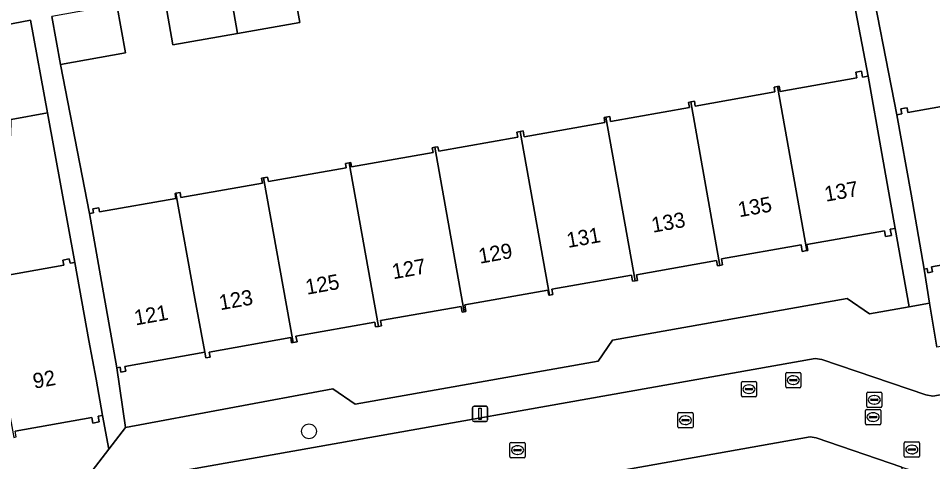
# Model space of a CAD drawing. Extents: x 157793 to 159380, y 380877 to 382313.
# Drawn here: x 158503.1 to 158563, y 381494.6 to 381523.7 of the extents above; entities that cross this region are included whole.
import ezdxf

# ---------------------------------------------------------------- set-up
doc = ezdxf.new("R2010")
doc.units = 0
for name, color, linetype in [('IMGEO_Boom', 7, 'Continuous'), ('IMGEO_Erf', 7, 'Continuous'), ('IMGEO_Kolk', 7, 'Continuous'), ('IMGEO_Lichtmast', 7, 'Continuous'), ('IMGEO_Pand', 7, 'Continuous'), ('IMGEO_Pand_nummerreeks', 7, 'Continuous'), ('IMGEO_Rijbaan_lokaal_open', 7, 'Continuous'), ('IMGEO_Rioolput', 7, 'Continuous'), ('IMGEO_Voetpad_open', 7, 'Continuous')]:
    doc.layers.add(name, color=color, linetype=linetype)

msp = doc.modelspace()

# ---------------------------------------------------------------- linework, layer by layer
at = {"layer": 'IMGEO_Boom'}
msp.add_circle((158522.126, 381496.577), 0.489, dxfattribs=at)
at = {"layer": 'IMGEO_Erf'}
for points in [[(158509.529, 381524.577), (158510.085, 381521.425), (158505.819, 381520.673), (158507.73, 381510.875), (158508.001, 381510.923), (158507.953, 381511.196), (158508.336, 381511.264), (158508.385, 381510.986), (158513.398, 381511.872), (158513.339, 381512.203), (158513.382, 381512.211), (158513.672, 381512.263), (158513.73, 381511.937), (158519.079, 381512.883), (158519.022, 381513.206), (158519.146, 381513.228), (158519.409, 381513.274), (158519.461, 381512.976), (158524.564, 381513.878), (158524.513, 381514.167), (158524.761, 381514.211), (158524.86, 381514.228), (158524.909, 381513.948), (158530.261, 381514.893), (158530.207, 381515.2), (158530.369, 381515.229), (158530.581, 381515.266), (158530.632, 381514.977), (158535.822, 381515.894), (158535.762, 381516.233), (158535.969, 381516.27), (158536.181, 381516.307), (158536.248, 381515.928), (158541.54, 381516.863), (158541.48, 381517.198), (158541.585, 381517.217), (158541.847, 381517.263), (158541.907, 381516.923), (158547.074, 381517.837), (158547.013, 381518.182), (158547.169, 381518.209), (158547.405, 381518.251), (158547.46, 381517.942), (158552.684, 381518.865), (158552.628, 381519.182), (158552.852, 381519.221), (158552.969, 381519.242), (158553.03, 381518.895), (158558.049, 381519.783), (158557.983, 381520.158), (158558.354, 381520.224), (158558.423, 381519.831), (158558.807, 381519.899), (158557.385, 381527.336)], [(158558.691, 381527.591), (158560.69, 381517.372), (158561.002, 381517.427), (158560.943, 381517.76), (158561.179, 381517.802), (158561.355, 381517.833), (158561.41, 381517.526), (158566.426, 381518.413)], [(158520.965, 381526.576), (158521.521, 381523.422), (158517.445, 381522.703), (158513.206, 381521.956), (158512.65, 381525.11)], [(158501.127, 381506.625), (158506.047, 381507.5), (158505.989, 381507.822), (158506.407, 381507.898), (158506.457, 381507.62), (158506.762, 381507.675), (158504.976, 381517.487), (158502.595, 381517.053)], [(158568.208, 381508.304), (158562.954, 381507.375), (158563.013, 381507.042), (158562.718, 381506.99), (158562.67, 381507.261), (158562.483, 381507.228), (158562.815, 381504.992), (158563.307, 381502.102)], [(158494.229, 381489.885), (158506.364, 381491.986), (158508.997, 381495.396), (158508.591, 381497.626), (158508.293, 381497.572), (158508.361, 381497.193), (158507.953, 381497.119), (158507.885, 381497.49), (158502.863, 381496.584)]]:
    msp.add_lwpolyline(points, dxfattribs=at)
msp.add_lwpolyline([(158557.421, 381505.302), (158558.899, 381504.297), (158561.485, 381504.756), (158560.573, 381509.908), (158560.251, 381509.851), (158560.325, 381509.437), (158559.931, 381509.367), (158559.862, 381509.754), (158554.785, 381508.857), (158554.855, 381508.462), (158554.771, 381508.447), (158554.476, 381508.395), (158554.401, 381508.819), (158549.179, 381507.897), (158549.249, 381507.502), (158549.082, 381507.472), (158548.921, 381507.444), (158548.86, 381507.789), (158543.604, 381506.86), (158543.67, 381506.49), (158543.517, 381506.463), (158543.343, 381506.432), (158543.272, 381506.832), (158538.062, 381505.912), (158538.123, 381505.567), (158537.897, 381505.527), (158537.847, 381505.518), (158537.79, 381505.843), (158532.341, 381504.88), (158532.417, 381504.455), (158532.306, 381504.435), (158532.167, 381504.411), (158532.102, 381504.782), (158526.815, 381503.848), (158526.877, 381503.499), (158526.69, 381503.466), (158526.498, 381503.432), (158526.443, 381503.747), (158521.273, 381502.833), (158521.34, 381502.453), (158521.088, 381502.408), (158520.989, 381502.391), (158520.929, 381502.73), (158515.585, 381501.785), (158515.646, 381501.444), (158515.361, 381501.394), (158515.287, 381501.766), (158510.057, 381500.841), (158510.113, 381500.523), (158509.79, 381500.466), (158509.734, 381500.785), (158509.52, 381500.747), (158510.099, 381496.823), (158523.687, 381499.375), (158525.165, 381498.363), (158541.089, 381501.185), (158542.024, 381502.572)], close=True, dxfattribs=at)
at = {"layer": 'IMGEO_Kolk'}
for p, q in [((158546.313, 381496.88), (158546.313, 381497.732)), ((158546.388, 381497.806), (158547.24, 381497.806)), ((158547.314, 381497.732), (158547.314, 381496.88)), ((158558.623, 381497.087), (158558.623, 381497.939)), ((158558.698, 381498.013), (158559.55, 381498.013)), ((158559.111, 381497.793), (158559.136, 381497.793)), ((158559.624, 381497.939), (158559.624, 381497.087)), ((158546.572, 381497.3), (158546.572, 381497.312)), ((158547.01, 381497.263), (158546.612, 381497.263)), ((158546.615, 381497.349), (158547.013, 381497.349)), ((158546.801, 381497.586), (158546.826, 381497.586)), ((158547.056, 381497.312), (158547.056, 381497.3)), ((158558.882, 381497.507), (158558.882, 381497.519)), ((158559.32, 381497.47), (158558.922, 381497.47)), ((158558.925, 381497.556), (158559.323, 381497.556)), ((158559.134, 381497.233), (158559.109, 381497.233)), ((158559.366, 381497.519), (158559.366, 381497.507)), ((158547.24, 381496.806), (158546.388, 381496.806)), ((158546.824, 381497.026), (158546.799, 381497.026)), ((158559.55, 381497.013), (158558.698, 381497.013)), ((158535.307, 381494.919), (158535.307, 381495.771)), ((158535.382, 381495.845), (158536.234, 381495.845)), ((158535.566, 381495.339), (158535.566, 381495.351)), ((158536.004, 381495.302), (158535.606, 381495.302)), ((158535.609, 381495.388), (158536.007, 381495.388)), ((158535.795, 381495.625), (158535.82, 381495.625)), ((158536.05, 381495.351), (158536.05, 381495.339)), ((158536.308, 381495.771), (158536.308, 381494.919)), ((158536.234, 381494.845), (158535.382, 381494.845)), ((158535.818, 381495.065), (158535.793, 381495.065))]:
    msp.add_line(p, q, dxfattribs=at)
for points in [[(158546.313, 381496.88), (158546.313, 381497.732)], [(158546.388, 381497.806), (158547.24, 381497.806)], [(158547.314, 381497.732), (158547.314, 381496.88)], [(158558.623, 381497.087), (158558.623, 381497.939)], [(158558.698, 381498.013), (158559.55, 381498.013)], [(158559.624, 381497.939), (158559.624, 381497.087)], [(158547.24, 381496.806), (158546.388, 381496.806)], [(158559.55, 381497.013), (158558.698, 381497.013)], [(158535.307, 381494.919), (158535.307, 381495.771)], [(158535.382, 381495.845), (158536.234, 381495.845)], [(158536.308, 381495.771), (158536.308, 381494.919)], [(158536.234, 381494.845), (158535.382, 381494.845)]]:
    msp.add_lwpolyline(points, dxfattribs=at)
for centre, radius, start, end in [((158546.39, 381497.73), 0.0765, 91.55205, 178.44795), ((158546.39, 381497.73), 0.0765, 91.55205, 178.44795), ((158547.238, 381497.73), 0.0765, 1.55205, 88.44795), ((158547.238, 381497.73), 0.0765, 1.55205, 88.44795), ((158558.7, 381497.937), 0.0765, 91.55205, 178.44795), ((158558.7, 381497.937), 0.0765, 91.55205, 178.44795), ((158559.548, 381497.937), 0.0765, 1.55205, 88.44795), ((158559.548, 381497.937), 0.0765, 1.55205, 88.44795), ((158546.612, 381497.309), 0.0403, 85.87752, 175.75265), ((158546.609, 381497.299), 0.0366, 178.93798, 274.71019), ((158547.013, 381497.306), 0.043, 264.86636, 352.45326), ((158547.017, 381497.311), 0.0386, 1.73085, 96.63898), ((158558.922, 381497.516), 0.0403, 85.87752, 175.75265), ((158558.919, 381497.506), 0.0366, 178.93798, 274.71019), ((158559.323, 381497.513), 0.043, 264.86636, 352.45326), ((158559.327, 381497.518), 0.0386, 1.73085, 96.63898), ((158546.39, 381496.882), 0.0765, 181.55205, 268.44795), ((158546.39, 381496.882), 0.0765, 181.55205, 268.44795), ((158547.238, 381496.882), 0.0765, 271.55205, 358.44795), ((158547.238, 381496.882), 0.0765, 271.55205, 358.44795), ((158558.7, 381497.089), 0.0765, 181.55205, 268.44795), ((158558.7, 381497.089), 0.0765, 181.55205, 268.44795), ((158559.548, 381497.089), 0.0765, 271.55205, 358.44795), ((158559.548, 381497.089), 0.0765, 271.55205, 358.44795), ((158535.384, 381495.769), 0.0765, 91.55205, 178.44795), ((158535.384, 381495.769), 0.0765, 91.55205, 178.44795), ((158535.606, 381495.348), 0.0403, 85.87752, 175.75265), ((158535.603, 381495.338), 0.0366, 178.93798, 274.71019), ((158536.007, 381495.345), 0.043, 264.86636, 352.45326), ((158536.011, 381495.35), 0.0386, 1.73085, 96.63898), ((158536.232, 381495.769), 0.0765, 1.55205, 88.44795), ((158536.232, 381495.769), 0.0765, 1.55205, 88.44795), ((158535.384, 381494.921), 0.0765, 181.55205, 268.44795), ((158535.384, 381494.921), 0.0765, 181.55205, 268.44795), ((158536.232, 381494.921), 0.0765, 271.55205, 358.44795), ((158536.232, 381494.921), 0.0765, 271.55205, 358.44795)]:
    msp.add_arc(centre, radius, start, end, dxfattribs=at)
for centre, major_axis, ratio, start_param, end_param in [((158559.11, 381497.513), (-0.387, 0.002), 0.722429, 4.712389, 7.853982), ((158559.135, 381497.513), (-0.39, 0.002), 0.717154, 1.570796, 4.712389), ((158546.8, 381497.306), (-0.387, 0.002), 0.722429, 4.712389, 7.853982), ((158546.825, 381497.306), (-0.39, 0.002), 0.717154, 1.570796, 4.712389), ((158535.794, 381495.345), (-0.387, 0.002), 0.722429, 4.712389, 7.853982), ((158535.819, 381495.345), (-0.39, 0.002), 0.717154, 1.570796, 4.712389)]:
    msp.add_ellipse(centre, major_axis=major_axis, ratio=ratio, start_param=start_param, end_param=end_param, dxfattribs=at)
at = {"layer": 'IMGEO_Lichtmast'}
for p, q in [((158532.85, 381497.325), (158532.85, 381498.125)), ((158532.85, 381498.125), (158532.85, 381497.325)), ((158532.95, 381498.225), (158533.74, 381498.225)), ((158533.74, 381498.225), (158532.95, 381498.225)), ((158533.84, 381498.125), (158533.84, 381497.325)), ((158533.84, 381497.325), (158533.84, 381498.125)), ((158533.74, 381497.225), (158532.95, 381497.225)), ((158532.95, 381497.225), (158533.74, 381497.225))]:
    msp.add_line(p, q, dxfattribs=at)
msp.add_lwpolyline([(158533.27, 381498.1), (158533.42, 381498.1), (158533.42, 381497.35), (158533.27, 381497.35), (158533.27, 381498.1)], dxfattribs=at)
for centre, start, end in [((158532.95, 381498.125), 90, 180), ((158532.95, 381498.125), 90, 180), ((158533.74, 381498.125), 0, 90), ((158533.74, 381498.125), 360, 90), ((158532.95, 381497.325), 180, 270), ((158532.95, 381497.325), 180, 270), ((158533.74, 381497.325), 270, 0), ((158533.74, 381497.325), 270, 0)]:
    msp.add_arc(centre, 0.1, start, end, dxfattribs=at)
at = {"layer": 'IMGEO_Pand'}
for points in [[(158516.88, 381525.856), (158517.445, 381522.703), (158521.521, 381523.422), (158520.965, 381526.576)], [(158516.88, 381525.856), (158512.65, 381525.11), (158513.206, 381521.956), (158517.445, 381522.703)], [(158505.263, 381523.825), (158505.819, 381520.673), (158510.085, 381521.425), (158509.529, 381524.577)], [(158498.537, 381519.294), (158498.69, 381519.321), (158499.381, 381515.415), (158502.581, 381515.981), (158502.595, 381517.053), (158504.976, 381517.487), (158503.869, 381523.57), (158502.149, 381523.255), (158500, 381522.875), (158497.949, 381522.512)], [(158559.703, 381514.832), (158558.807, 381519.899), (158558.423, 381519.831), (158558.354, 381520.224), (158557.983, 381520.158), (158558.049, 381519.783), (158553.03, 381518.895), (158552.969, 381519.242), (158552.852, 381519.221), (158554.771, 381508.447), (158554.855, 381508.462), (158554.785, 381508.857), (158559.862, 381509.754), (158559.931, 381509.367), (158560.325, 381509.437), (158560.251, 381509.851), (158560.573, 381509.908)], [(158547.169, 381518.209), (158549.082, 381507.472), (158549.249, 381507.502), (158549.179, 381507.897), (158554.401, 381508.819), (158554.476, 381508.395), (158554.771, 381508.447), (158552.852, 381519.221), (158552.628, 381519.182), (158552.684, 381518.865), (158547.46, 381517.942), (158547.405, 381518.251)], [(158566.593, 381518.398), (158566.526, 381518.749), (158566.372, 381518.722), (158566.426, 381518.413), (158561.41, 381517.526), (158561.355, 381517.833), (158561.179, 381517.802), (158560.943, 381517.76), (158561.002, 381517.427), (158560.69, 381517.372), (158561.613, 381512.152), (158562.483, 381507.228), (158562.67, 381507.261), (158562.718, 381506.99), (158563.013, 381507.042), (158562.954, 381507.375), (158568.208, 381508.304), (158568.263, 381507.996), (158568.453, 381508.029)], [(158547.169, 381518.209), (158547.013, 381518.182), (158547.074, 381517.837), (158541.907, 381516.923), (158541.847, 381517.263), (158541.585, 381517.217), (158543.517, 381506.463), (158543.67, 381506.49), (158543.604, 381506.86), (158548.86, 381507.789), (158548.921, 381507.444), (158549.082, 381507.472)], [(158537.897, 381505.527), (158538.123, 381505.567), (158538.062, 381505.912), (158543.272, 381506.832), (158543.343, 381506.432), (158543.517, 381506.463), (158541.585, 381517.217), (158541.48, 381517.198), (158541.54, 381516.863), (158536.248, 381515.928), (158536.181, 381516.307), (158535.969, 381516.27)], [(158535.969, 381516.27), (158535.762, 381516.233), (158535.822, 381515.894), (158530.632, 381514.977), (158530.581, 381515.266), (158530.369, 381515.229), (158532.306, 381504.435), (158532.417, 381504.455), (158532.341, 381504.88), (158537.79, 381505.843), (158537.847, 381505.518), (158537.897, 381505.527)], [(158530.369, 381515.229), (158530.207, 381515.2), (158530.261, 381514.893), (158524.909, 381513.948), (158524.86, 381514.228), (158524.761, 381514.211), (158526.69, 381503.466), (158526.877, 381503.499), (158526.815, 381503.848), (158532.102, 381504.782), (158532.167, 381504.411), (158532.306, 381504.435)], [(158526.69, 381503.466), (158524.761, 381514.211), (158524.513, 381514.167), (158524.564, 381513.878), (158519.461, 381512.976), (158519.409, 381513.274), (158519.146, 381513.228), (158521.088, 381502.408), (158521.34, 381502.453), (158521.273, 381502.833), (158526.443, 381503.747), (158526.498, 381503.432)], [(158519.146, 381513.228), (158519.022, 381513.206), (158519.079, 381512.883), (158513.73, 381511.937), (158513.672, 381512.263), (158513.382, 381512.211), (158514.643, 381505.298), (158515.287, 381501.766), (158515.361, 381501.394), (158515.646, 381501.444), (158515.585, 381501.785), (158520.929, 381502.73), (158520.989, 381502.391), (158521.088, 381502.408)], [(158513.382, 381512.211), (158513.339, 381512.203), (158513.398, 381511.872), (158508.385, 381510.986), (158508.336, 381511.264), (158507.953, 381511.196), (158508.001, 381510.923), (158507.73, 381510.875), (158508.65, 381505.671), (158509.52, 381500.747), (158509.734, 381500.785), (158509.79, 381500.466), (158510.113, 381500.523), (158510.057, 381500.841), (158515.287, 381501.766), (158514.643, 381505.298)], [(158502.76, 381496.179), (158502.931, 381496.21), (158502.863, 381496.584), (158507.885, 381497.49), (158507.953, 381497.119), (158508.361, 381497.193), (158508.293, 381497.572), (158508.591, 381497.626), (158508.159, 381500), (158507.696, 381502.546), (158506.762, 381507.675), (158506.457, 381507.62), (158506.407, 381507.898), (158505.989, 381507.822), (158506.047, 381507.5), (158501.127, 381506.625), (158501.079, 381506.908), (158500.809, 381506.859), (158502.062, 381500)]]:
    msp.add_lwpolyline(points, close=True, dxfattribs=at)
at = {"layer": 'IMGEO_Rijbaan_lokaal_open'}
for points in [[(158588.345, 381498.18), (158597.394, 381499.721), (158597.737, 381499.781), (158596.847, 381504.822), (158592.419, 381504.045), (158563.041, 381498.891), (158562.592, 381498.977), (158555.764, 381501.299), (158555.325, 381501.353), (158512.926, 381493.835), (158508.02, 381489.99), (158473.996, 381483.964), (158472.485, 381483.667)], [(158474.913, 381479.015), (158498.64, 381483.251), (158510.116, 381485.277), (158515.117, 381489.311), (158516.831, 381489.398), (158555.002, 381496.206), (158555.386, 381496.154), (158561.016, 381494.215), (158562.162, 381493.846), (158562.833, 381493.748), (158588.345, 381498.18)]]:
    msp.add_lwpolyline(points, dxfattribs=at)
at = {"layer": 'IMGEO_Rioolput'}
for p, q in [((158553.392, 381499.515), (158553.392, 381500.367)), ((158553.467, 381500.441), (158554.319, 381500.441)), ((158553.88, 381500.221), (158553.905, 381500.221)), ((158554.393, 381500.367), (158554.393, 381499.515)), ((158550.484, 381498.921), (158550.484, 381499.773)), ((158550.559, 381499.847), (158551.411, 381499.847)), ((158550.972, 381499.627), (158550.997, 381499.627)), ((158551.485, 381499.773), (158551.485, 381498.921)), ((158553.651, 381499.935), (158553.651, 381499.947)), ((158554.089, 381499.898), (158553.691, 381499.898)), ((158553.694, 381499.984), (158554.092, 381499.984)), ((158553.903, 381499.661), (158553.878, 381499.661)), ((158554.135, 381499.947), (158554.135, 381499.935)), ((158550.743, 381499.341), (158550.743, 381499.353)), ((158551.181, 381499.304), (158550.783, 381499.304)), ((158550.786, 381499.39), (158551.184, 381499.39)), ((158550.995, 381499.067), (158550.97, 381499.067)), ((158551.227, 381499.353), (158551.227, 381499.341)), ((158554.319, 381499.441), (158553.467, 381499.441)), ((158558.705, 381498.222), (158558.705, 381499.074)), ((158558.78, 381499.148), (158559.632, 381499.148)), ((158559.193, 381498.928), (158559.218, 381498.928)), ((158559.706, 381499.074), (158559.706, 381498.222)), ((158551.411, 381498.847), (158550.559, 381498.847)), ((158558.964, 381498.642), (158558.964, 381498.654)), ((158559.402, 381498.605), (158559.004, 381498.605)), ((158559.007, 381498.691), (158559.405, 381498.691)), ((158559.216, 381498.368), (158559.191, 381498.368)), ((158559.448, 381498.654), (158559.448, 381498.642)), ((158559.632, 381498.148), (158558.78, 381498.148)), ((158561.167, 381494.954), (158561.167, 381495.806)), ((158561.242, 381495.88), (158562.094, 381495.88)), ((158561.426, 381495.374), (158561.426, 381495.386)), ((158561.864, 381495.337), (158561.466, 381495.337)), ((158561.469, 381495.423), (158561.867, 381495.423)), ((158561.655, 381495.66), (158561.68, 381495.66)), ((158561.91, 381495.386), (158561.91, 381495.374)), ((158562.168, 381495.806), (158562.168, 381494.954)), ((158562.094, 381494.88), (158561.242, 381494.88)), ((158561.678, 381495.1), (158561.653, 381495.1))]:
    msp.add_line(p, q, dxfattribs=at)
for points in [[(158553.392, 381499.515), (158553.392, 381500.367)], [(158553.467, 381500.441), (158554.319, 381500.441)], [(158554.393, 381500.367), (158554.393, 381499.515)], [(158550.484, 381498.921), (158550.484, 381499.773)], [(158550.559, 381499.847), (158551.411, 381499.847)], [(158551.485, 381499.773), (158551.485, 381498.921)], [(158554.319, 381499.441), (158553.467, 381499.441)], [(158558.705, 381498.222), (158558.705, 381499.074)], [(158558.78, 381499.148), (158559.632, 381499.148)], [(158559.706, 381499.074), (158559.706, 381498.222)], [(158551.411, 381498.847), (158550.559, 381498.847)], [(158559.632, 381498.148), (158558.78, 381498.148)], [(158561.167, 381494.954), (158561.167, 381495.806)], [(158561.242, 381495.88), (158562.094, 381495.88)], [(158562.168, 381495.806), (158562.168, 381494.954)], [(158562.094, 381494.88), (158561.242, 381494.88)]]:
    msp.add_lwpolyline(points, dxfattribs=at)
for centre, radius, start, end in [((158553.469, 381500.365), 0.0765, 91.55205, 178.44795), ((158553.469, 381500.365), 0.0765, 91.55205, 178.44795), ((158554.317, 381500.365), 0.0765, 1.55205, 88.44795), ((158554.317, 381500.365), 0.0765, 1.55205, 88.44795), ((158550.561, 381499.771), 0.0765, 91.55205, 178.44795), ((158550.561, 381499.771), 0.0765, 91.55205, 178.44795), ((158551.409, 381499.771), 0.0765, 1.55205, 88.44795), ((158551.409, 381499.771), 0.0765, 1.55205, 88.44795), ((158553.469, 381499.517), 0.0765, 181.55205, 268.44795), ((158553.469, 381499.517), 0.0765, 181.55205, 268.44795), ((158553.691, 381499.944), 0.0403, 85.87752, 175.75265), ((158553.688, 381499.934), 0.0366, 178.93798, 274.71019), ((158554.092, 381499.941), 0.043, 264.86636, 352.45326), ((158554.096, 381499.946), 0.0386, 1.73085, 96.63898), ((158554.317, 381499.517), 0.0765, 271.55205, 358.44795), ((158554.317, 381499.517), 0.0765, 271.55205, 358.44795), ((158550.561, 381498.923), 0.0765, 181.55205, 268.44795), ((158550.561, 381498.923), 0.0765, 181.55205, 268.44795), ((158550.783, 381499.35), 0.0403, 85.87752, 175.75265), ((158550.78, 381499.34), 0.0366, 178.93798, 274.71019), ((158551.184, 381499.347), 0.043, 264.86636, 352.45326), ((158551.188, 381499.352), 0.0386, 1.73085, 96.63898), ((158551.409, 381498.923), 0.0765, 271.55205, 358.44795), ((158551.409, 381498.923), 0.0765, 271.55205, 358.44795), ((158558.782, 381499.072), 0.0765, 91.55205, 178.44795), ((158558.782, 381499.072), 0.0765, 91.55205, 178.44795), ((158559.63, 381499.072), 0.0765, 1.55205, 88.44795), ((158559.63, 381499.072), 0.0765, 1.55205, 88.44795), ((158559.004, 381498.651), 0.0403, 85.87752, 175.75265), ((158559.001, 381498.641), 0.0366, 178.93798, 274.71019), ((158559.405, 381498.648), 0.043, 264.86636, 352.45326), ((158559.409, 381498.653), 0.0386, 1.73085, 96.63898), ((158558.782, 381498.224), 0.0765, 181.55205, 268.44795), ((158558.782, 381498.224), 0.0765, 181.55205, 268.44795), ((158559.63, 381498.224), 0.0765, 271.55205, 358.44795), ((158559.63, 381498.224), 0.0765, 271.55205, 358.44795), ((158561.244, 381495.804), 0.0765, 91.55205, 178.44795), ((158561.244, 381495.804), 0.0765, 91.55205, 178.44795), ((158561.466, 381495.383), 0.0403, 85.87752, 175.75265), ((158561.463, 381495.373), 0.0366, 178.93798, 274.71019), ((158561.867, 381495.38), 0.043, 264.86636, 352.45326), ((158561.871, 381495.385), 0.0386, 1.73085, 96.63898), ((158562.092, 381495.804), 0.0765, 1.55205, 88.44795), ((158562.092, 381495.804), 0.0765, 1.55205, 88.44795), ((158561.244, 381494.956), 0.0765, 181.55205, 268.44795), ((158561.244, 381494.956), 0.0765, 181.55205, 268.44795), ((158562.092, 381494.956), 0.0765, 271.55205, 358.44795), ((158562.092, 381494.956), 0.0765, 271.55205, 358.44795)]:
    msp.add_arc(centre, radius, start, end, dxfattribs=at)
for centre, major_axis, ratio, start_param, end_param in [((158553.879, 381499.941), (-0.387, 0.002), 0.722429, 4.712389, 7.853982), ((158553.904, 381499.941), (-0.39, 0.002), 0.717154, 1.570796, 4.712389), ((158550.971, 381499.347), (-0.387, 0.002), 0.722429, 4.712389, 7.853982), ((158550.996, 381499.347), (-0.39, 0.002), 0.717154, 1.570796, 4.712389), ((158559.192, 381498.648), (-0.387, 0.002), 0.722429, 4.712389, 7.853982), ((158559.217, 381498.648), (-0.39, 0.002), 0.717154, 1.570796, 4.712389), ((158561.654, 381495.38), (-0.387, 0.002), 0.722429, 4.712389, 7.853982), ((158561.679, 381495.38), (-0.39, 0.002), 0.717154, 1.570796, 4.712389)]:
    msp.add_ellipse(centre, major_axis=major_axis, ratio=ratio, start_param=start_param, end_param=end_param, dxfattribs=at)
at = {"layer": 'IMGEO_Voetpad_open'}
for points in [[(158557.385, 381527.336), (158558.807, 381519.899), (158559.703, 381514.832), (158560.573, 381509.908), (158561.485, 381504.756), (158562.815, 381504.992), (158562.483, 381507.228), (158561.613, 381512.152), (158560.69, 381517.372), (158558.691, 381527.591)], [(158502.149, 381523.255), (158503.869, 381523.57), (158504.976, 381517.487), (158506.762, 381507.675), (158507.696, 381502.546), (158508.159, 381500), (158508.591, 381497.626), (158508.997, 381495.396), (158510.099, 381496.823), (158509.52, 381500.747), (158508.65, 381505.671), (158507.73, 381510.875), (158505.819, 381520.673), (158505.263, 381523.825)], [(158473.996, 381483.964), (158508.02, 381489.99), (158512.926, 381493.835), (158555.325, 381501.353), (158555.764, 381501.299), (158562.592, 381498.977), (158563.041, 381498.891), (158592.419, 381504.045), (158591.896, 381507.104), (158587.849, 381506.386), (158563.307, 381502.102), (158562.815, 381504.992), (158561.485, 381504.756), (158558.899, 381504.297), (158557.421, 381505.302), (158542.024, 381502.572), (158541.089, 381501.185), (158525.165, 381498.363), (158523.687, 381499.375), (158510.099, 381496.823), (158508.997, 381495.396), (158506.364, 381491.986), (158494.229, 381489.885)], [(158558.447, 381489.972), (158558.939, 381487.745), (158562.027, 381488.256), (158561.016, 381494.215), (158555.386, 381496.154), (158555.002, 381496.206), (158516.831, 381489.398), (158515.117, 381489.311), (158510.116, 381485.277), (158498.64, 381483.251), (158499.255, 381479.799), (158502.772, 381480.494), (158506.102, 381481.097), (158506.018, 381482.13), (158513.896, 381483.492), (158516.633, 381487.868)]]:
    msp.add_lwpolyline(points, dxfattribs=at)

# ---------------------------------------------------------------- texts
at = {"layer": 'IMGEO_Pand_nummerreeks'}
for s, rotation, p in [('137', 10.17573, (158556.025, 381511.652)), ('135', 10.17295, (158550.352, 381510.635)), ('133', 10.17295, (158544.679, 381509.617)), ('131', 10.17295, (158539.119, 381508.619)), ('129', 10.17573, (158533.334, 381507.581)), ('127', 10.17295, (158527.662, 381506.563)), ('125', 10.17295, (158521.989, 381505.545)), ('123', 10.17295, (158516.317, 381504.527)), ('121', 10.17573, (158510.756, 381503.529)), ('92', 10.22652, (158504.111, 381499.371))]:
    msp.add_text(s, height=1, rotation=rotation, dxfattribs=at).set_placement(p)

doc.saveas('drawing.dxf')
